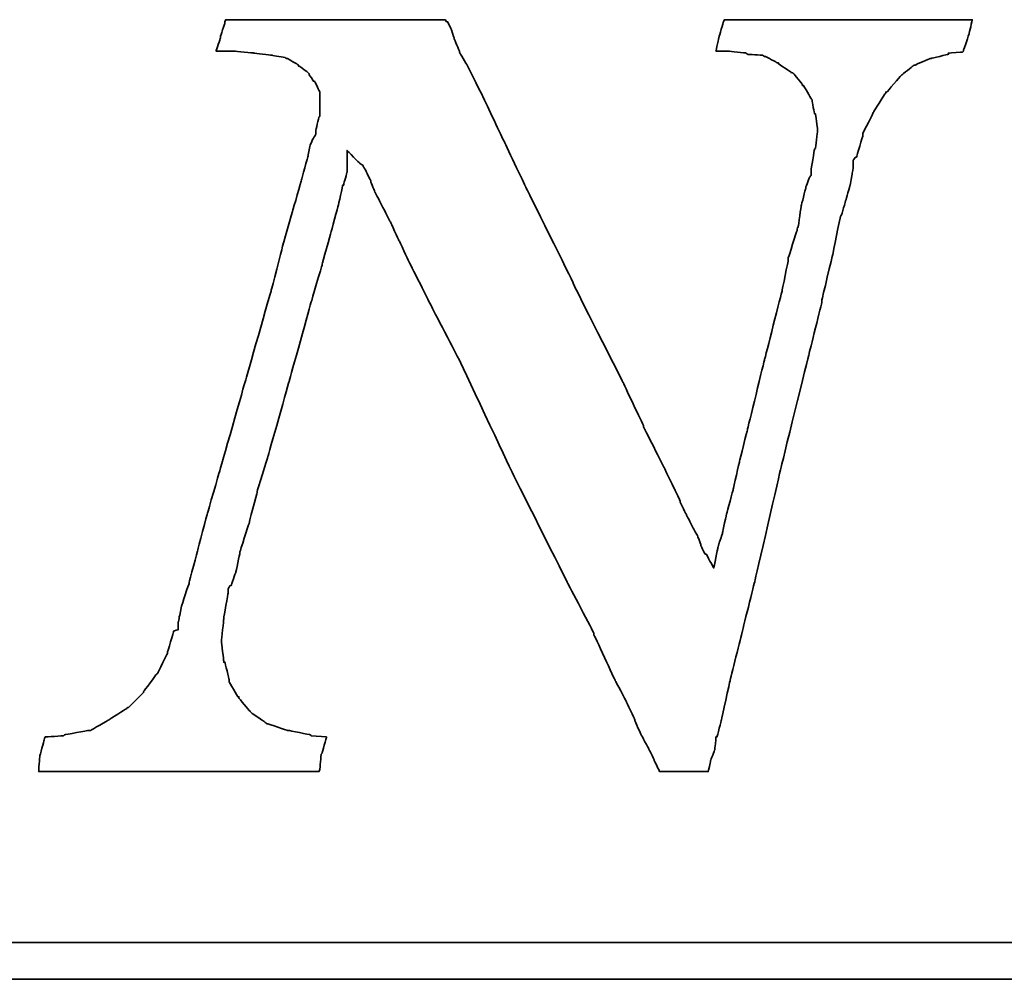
# Model space of a CAD drawing. Header units: millimetres. Extents: x -227 to 3135, y -1502 to 860.
# Tile 438 of 582: x 1246.1 to 1251.49, y -927.13 to -921.88. Entities that reach past the tile are written whole.
import ezdxf

# ---------------------------------------------------------------- set-up
doc = ezdxf.new("R2010")
doc.units = ezdxf.units.MM
doc.layers.add('DIM', color=4, linetype='CONTINUOUS')
doc.layers.add('layer 1', color=7, linetype='CONTINUOUS')

# ---------------------------------------------------------------- blocks, each defined once
blk = doc.blocks.new('TBI MOTION logo(完整正式版)')
at = {"layer": 'layer 1', "color": 22, "lineweight": 35}
for points, knots in [([(58.92625, -7.91875), (58.92625, -7.91875), (58.58625, -7.89375), (58.58625, -7.89375), (58.58625, -7.89375), (58.58625, -7.89375), (58.56625, -7.87125), (58.56625, -7.87125), (58.56625, -7.87125), (58.56625, -7.87125), (58.08375, -7.77375), (58.08375, -7.77375), (58.08375, -7.77375), (58.08375, -7.77375), (58.06125, -7.77375), (58.06125, -7.77375), (58.06125, -7.77375), (58.06125, -7.77375), (57.62625, -7.63125), (57.62625, -7.63125), (57.62625, -7.63125), (57.62625, -7.63125), (57.60625, -7.63125), (57.60625, -7.63125), (57.60625, -7.63125), (57.60625, -7.63125), (57.58125, -7.60625), (57.58125, -7.60625), (57.58125, -7.60625), (57.58125, -7.60625), (57.26625, -7.38875), (57.26625, -7.38875), (57.26625, -7.38875), (57.26625, -7.38875), (57.24625, -7.36875), (57.24625, -7.36875), (57.24625, -7.36875), (57.24625, -7.36875), (57.22125, -7.34375), (57.22125, -7.34375), (57.22125, -7.34375), (57.22125, -7.34375), (56.98125, -7.05375), (56.98125, -7.05375), (56.98125, -7.05375), (56.98125, -7.05375), (56.98125, -7.02875), (56.98125, -7.02875), (56.98125, -7.02875), (56.98125, -7.02875), (56.95625, -7.02875), (56.95625, -7.02875), (56.95625, -7.02875), (56.95625, -7.02875), (56.76625, -6.69625), (56.76625, -6.69625), (56.76625, -6.69625), (56.76625, -6.69625), (56.76625, -6.67125), (56.76625, -6.67125), (56.76625, -6.67125), (56.76625, -6.67125), (56.76625, -6.64875), (56.76625, -6.64875), (56.76625, -6.64875), (56.76625, -6.64875), (56.67125, -6.26375), (56.67125, -6.26375), (56.67125, -6.26375), (56.67125, -6.26375), (56.64625, -6.26375), (56.64625, -6.26375), (56.64625, -6.26375), (56.64625, -6.26375), (56.64625, -6.23875), (56.64625, -6.23875), (56.64625, -6.23875), (56.64625, -6.23875), (56.59625, -5.80875), (56.59625, -5.80875), (56.59625, -5.80875), (56.59625, -5.80875), (56.59625, -5.78375), (56.59625, -5.78375), (56.59625, -5.78375), (56.59625, -5.78375), (56.64625, -5.30375), (56.64625, -5.30375), (56.64625, -5.30375), (56.64625, -5.30375), (56.64625, -5.27875), (56.64625, -5.27875), (56.64625, -5.27875), (56.64625, -5.27875), (56.74125, -4.72875), (56.74125, -4.72875), (56.74125, -4.72875), (56.74125, -4.72875), (56.74125, -4.67875), (56.74125, -4.67875), (56.74125, -4.67875), (56.74125, -4.67875), (56.74125, -4.63375), (56.74125, -4.63375), (56.74125, -4.63375), (56.74125, -4.63375), (56.79125, -4.55875), (56.79125, -4.55875), (56.79125, -4.55875), (56.79125, -4.55875), (56.81125, -4.55875), (56.81125, -4.55875), (56.81125, -4.55875), (56.81125, -4.55875), (56.91125, -4.27375), (56.91125, -4.27375), (56.91125, -4.27375), (56.91125, -4.27375), (57.00625, -3.83874), (57.00625, -3.83874), (57.00625, -3.83874), (57.00625, -3.83874), (57.00625, -3.81374), (57.00625, -3.81374), (57.00625, -3.81374), (57.00625, -3.81374), (57.19875, -3.21374), (57.19875, -3.21374), (57.19875, -3.21374), (57.19875, -3.21374), (57.38625, -2.49625), (57.38625, -2.49625), (57.38625, -2.49625), (57.38625, -2.49625), (57.38625, -2.47374), (57.38625, -2.47374), (57.38625, -2.47374), (57.38625, -2.47374), (57.62625, -1.70375), (57.62625, -1.70375), (57.62625, -1.70375), (57.62625, -1.70375), (58.10625, 0.00125), (58.10625, 0.00125), (58.10625, 0.00125), (58.10625, 0.00125), (58.58625, 1.72625), (58.58625, 1.72625), (58.58625, 1.72625), (58.58625, 1.72625), (58.82625, 2.54125), (58.82625, 2.54125), (58.82625, 2.54125), (58.82625, 2.54125), (58.82625, 2.56374), (58.82625, 2.56374), (58.82625, 2.56374), (58.82625, 2.56374), (59.02125, 3.26125), (59.02125, 3.26125), (59.02125, 3.26125), (59.02125, 3.26125), (59.18625, 3.86125), (59.18625, 3.86125), (59.18625, 3.86125), (59.18625, 3.86125), (59.28625, 4.31875), (59.28625, 4.31875), (59.28625, 4.31875), (59.28625, 4.31875), (59.30625, 4.31875), (59.30625, 4.31875), (59.30625, 4.31875), (59.30625, 4.31875), (59.30625, 4.34125), (59.30625, 4.34125), (59.30625, 4.34125), (59.30625, 4.34125), (59.38125, 4.60625), (59.38125, 4.60625), (59.38125, 4.60625), (59.38125, 4.60625), (59.38125, 4.65125), (59.38125, 4.65125), (59.38125, 4.65125), (59.38125, 4.65125), (59.38125, 5.08625), (59.38125, 5.08625), (59.38125, 5.08625), (59.38125, 5.08625), (59.66625, 4.79624), (59.66625, 4.79624), (59.66625, 4.79624), (59.66625, 4.79624), (59.74125, 4.75124), (59.74125, 4.75124), (59.74125, 4.75124), (59.74125, 4.75124), (59.74125, 4.72624), (59.74125, 4.72624), (59.74125, 4.72624), (59.74125, 4.72624), (59.76125, 4.70124), (59.76125, 4.70124), (59.76125, 4.70124), (59.76125, 4.70124), (59.81125, 4.60625), (59.81125, 4.60625), (59.81125, 4.60625), (59.81125, 4.60625), (59.90625, 4.41125), (59.90625, 4.41125), (59.90625, 4.41125), (59.90625, 4.41125), (59.90625, 4.39125), (59.90625, 4.39125), (59.90625, 4.39125), (59.90625, 4.39125), (60.00375, 4.15124), (60.00375, 4.15124), (60.00375, 4.15124), (60.00375, 4.15124), (60.14625, 3.88374), (60.14625, 3.88374), (60.14625, 3.88374), (60.14625, 3.88374), (60.34125, 3.50124), (60.34125, 3.50124), (60.34125, 3.50124), (60.34125, 3.50124), (60.53125, 3.09125), (60.53125, 3.09125), (60.53125, 3.09125), (60.53125, 3.09125), (60.74625, 2.63625), (60.74625, 2.63625), (60.74625, 2.63625), (60.74625, 2.63625), (61.25125, 1.63124), (61.25125, 1.63124), (61.25125, 1.63124), (61.25125, 1.63124), (61.85125, 0.47625), (61.85125, 0.47625), (61.85125, 0.47625), (61.85125, 0.47625), (63.02625, -2.01874), (63.02625, -2.01874), (63.02625, -2.01874), (63.02625, -2.01874), (64.27625, -4.51374), (64.27625, -4.51374), (64.27625, -4.51374), (64.27625, -4.51374), (64.85125, -5.61375), (64.85125, -5.61375), (64.85125, -5.61375), (64.85125, -5.61375), (64.85125, -5.64125), (64.85125, -5.64125), (64.85125, -5.64125), (64.85125, -5.64125), (65.32875, -6.67125), (65.32875, -6.67125), (65.32875, -6.67125), (65.32875, -6.67125), (65.57125, -7.12875), (65.57125, -7.12875), (65.57125, -7.12875), (65.57125, -7.12875), (65.76125, -7.53625), (65.76125, -7.53625), (65.76125, -7.53625), (65.76125, -7.53625), (65.76125, -7.55625), (65.76125, -7.55625), (65.76125, -7.55625), (65.76125, -7.55625), (65.90375, -7.87125), (65.90375, -7.87125), (65.90375, -7.87125), (65.90375, -7.87125), (66.07125, -8.18125), (66.07125, -8.18125), (66.07125, -8.18125), (66.07125, -8.18125), (66.19125, -8.42375), (66.19125, -8.42375), (66.19125, -8.42375), (66.19125, -8.42375), (66.19125, -8.44375), (66.19125, -8.44375), (66.19125, -8.44375), (66.19125, -8.44375), (66.29125, -8.63875), (66.29125, -8.63875), (66.29125, -8.63875), (66.29125, -8.63875), (66.31125, -8.68625), (66.31125, -8.68625), (66.31125, -8.68625), (66.31125, -8.68625), (66.38375, -8.68625), (66.38375, -8.68625), (66.38375, -8.68625), (66.38375, -8.68625), (66.84125, -8.68625), (66.84125, -8.68625), (66.84125, -8.68625), (66.84125, -8.68625), (67.29625, -8.68625), (67.29625, -8.68625), (67.29625, -8.68625), (67.29625, -8.68625), (67.36625, -8.68625), (67.36625, -8.68625), (67.36625, -8.68625), (67.36625, -8.68625), (67.39125, -8.68625), (67.39125, -8.68625), (67.39125, -8.68625), (67.39125, -8.68625), (67.44125, -8.46875), (67.44125, -8.46875), (67.44125, -8.46875), (67.44125, -8.46875), (67.44125, -8.44375), (67.44125, -8.44375), (67.44125, -8.44375), (67.44125, -8.44375), (67.53625, -8.20375), (67.53625, -8.20375), (67.53625, -8.20375), (67.53625, -8.20375), (67.56125, -7.94375), (67.56125, -7.94375), (67.56125, -7.94375), (67.56125, -7.94375), (67.56125, -7.91875), (67.56125, -7.91875), (67.56125, -7.91875), (67.56125, -7.91875), (67.58625, -7.91875), (67.58625, -7.91875), (67.58625, -7.91875), (67.58625, -7.91875), (67.68125, -7.53625), (67.68125, -7.53625), (67.68125, -7.53625), (67.68125, -7.53625), (67.87375, -6.67125), (67.87375, -6.67125), (67.87375, -6.67125), (67.87375, -6.67125), (68.13625, -5.61375), (68.13625, -5.61375), (68.13625, -5.61375), (68.13625, -5.61375), (68.42375, -4.46374), (68.42375, -4.46374), (68.42375, -4.46374), (68.42375, -4.46374), (68.99875, -1.96874), (68.99875, -1.96874), (68.99875, -1.96874), (68.99875, -1.96874), (69.62625, 0.57625), (69.62625, 0.57625), (69.62625, 0.57625), (69.62625, 0.57625), (69.91125, 1.72625), (69.91125, 1.72625), (69.91125, 1.72625), (69.91125, 1.72625), (69.91125, 1.77625), (69.91125, 1.77625), (69.91125, 1.77625), (69.91125, 1.77625), (70.15125, 2.78124), (70.15125, 2.78124), (70.15125, 2.78124), (70.15125, 2.78124), (70.32125, 3.62125), (70.32125, 3.62125), (70.32125, 3.62125), (70.32125, 3.62125), (70.34125, 3.64625), (70.34125, 3.64625), (70.34125, 3.64625), (70.34125, 3.64625), (70.44125, 3.98125), (70.44125, 3.98125), (70.44125, 3.98125), (70.44125, 3.98125), (70.53625, 4.31875), (70.53625, 4.31875), (70.53625, 4.31875), (70.53625, 4.31875), (70.58125, 4.55875), (70.58125, 4.55875), (70.58125, 4.55875), (70.58125, 4.55875), (70.60625, 4.72624), (70.60625, 4.72624), (70.60625, 4.72624), (70.60625, 4.72624), (70.60625, 4.79624), (70.60625, 4.79624), (70.60625, 4.79624), (70.60625, 4.79624), (70.60625, 4.87125), (70.60625, 4.87125), (70.60625, 4.87125), (70.60625, 4.87125), (70.65625, 4.94125), (70.65625, 4.94125), (70.65625, 4.94125), (70.65625, 4.94125), (70.68125, 4.94125), (70.68125, 4.94125), (70.68125, 4.94125), (70.68125, 4.94125), (70.82125, 5.42125), (70.82125, 5.42125), (70.82125, 5.42125), (70.82125, 5.42125), (70.82125, 5.44625), (70.82125, 5.44625), (70.82125, 5.44625), (70.82125, 5.44625), (70.82125, 5.47125), (70.82125, 5.47125), (70.82125, 5.47125), (70.82125, 5.47125), (71.06125, 5.94625), (71.06125, 5.94625), (71.06125, 5.94625), (71.06125, 5.94625), (71.30125, 6.33124), (71.30125, 6.33124), (71.30125, 6.33124), (71.30125, 6.33124), (71.32625, 6.35625), (71.32625, 6.35625), (71.32625, 6.35625), (71.32625, 6.35625), (71.32625, 6.38124), (71.32625, 6.38124), (71.32625, 6.38124), (71.32625, 6.38124), (71.35125, 6.38124), (71.35125, 6.38124), (71.35125, 6.38124), (71.35125, 6.38124), (71.66125, 6.74125), (71.66125, 6.74125), (71.66125, 6.74125), (71.66125, 6.74125), (71.68625, 6.76625), (71.68625, 6.76625), (71.68625, 6.76625), (71.68625, 6.76625), (71.92625, 6.95624), (71.92625, 6.95624), (71.92625, 6.95624), (71.92625, 6.95624), (71.95125, 6.98125), (71.95125, 6.98125), (71.95125, 6.98125), (71.95125, 6.98125), (71.97625, 6.98125), (71.97625, 6.98125), (71.97625, 6.98125), (71.97625, 6.98125), (72.31125, 7.12624), (72.31125, 7.12624), (72.31125, 7.12624), (72.31125, 7.12624), (72.33375, 7.12624), (72.33375, 7.12624), (72.33375, 7.12624), (72.33375, 7.12624), (72.71625, 7.21875), (72.71625, 7.21875), (72.71625, 7.21875), (72.71625, 7.21875), (72.71625, 7.24624), (72.71625, 7.24624), (72.71625, 7.24624), (72.71625, 7.24624), (72.74125, 7.24624), (72.74125, 7.24624), (72.74125, 7.24624), (72.74125, 7.24624), (73.03124, 7.26624), (73.03124, 7.26624), (73.03124, 7.26624), (73.03124, 7.26624), (73.05375, 7.29125), (73.05375, 7.29125), (73.05375, 7.29125), (73.05375, 7.29125), (73.05375, 7.31625), (73.05375, 7.31625), (73.05375, 7.31625), (73.05375, 7.31625), (73.17625, 7.67625), (73.17625, 7.67625), (73.17625, 7.67625), (73.17625, 7.67625), (73.24625, 7.98625), (73.24625, 7.98625), (73.24625, 7.98625), (73.24625, 7.98625), (73.19625, 7.98625), (73.19625, 7.98625), (73.19625, 7.98625), (73.19625, 7.98625), (72.93625, 7.98625), (72.93625, 7.98625), (72.93625, 7.98625), (72.93625, 7.98625), (72.55125, 7.98625), (72.55125, 7.98625), (72.55125, 7.98625), (72.55125, 7.98625), (72.09625, 7.98625), (72.09625, 7.98625), (72.09625, 7.98625), (72.09625, 7.98625), (71.64125, 7.98625), (71.64125, 7.98625), (71.64125, 7.98625), (71.64125, 7.98625), (70.53625, 7.98625), (70.53625, 7.98625), (70.53625, 7.98625), (70.53625, 7.98625), (69.47875, 7.98625), (69.47875, 7.98625), (69.47875, 7.98625), (69.47875, 7.98625), (68.95125, 7.98625), (68.95125, 7.98625), (68.95125, 7.98625), (68.95125, 7.98625), (68.52125, 7.98625), (68.52125, 7.98625), (68.52125, 7.98625), (68.52125, 7.98625), (68.13625, 7.98625), (68.13625, 7.98625), (68.13625, 7.98625), (68.13625, 7.98625), (67.87375, 7.98625), (67.87375, 7.98625), (67.87375, 7.98625), (67.87375, 7.98625), (67.75125, 7.98625), (67.75125, 7.98625), (67.75125, 7.98625), (67.75125, 7.98625), (67.72625, 7.94125), (67.72625, 7.94125), (67.72625, 7.94125), (67.72625, 7.94125), (67.63125, 7.60625), (67.63125, 7.60625), (67.63125, 7.60625), (67.63125, 7.60625), (67.56125, 7.29125), (67.56125, 7.29125), (67.56125, 7.29125), (67.56125, 7.29125), (67.72625, 7.29125), (67.72625, 7.29125), (67.72625, 7.29125), (67.72625, 7.29125), (67.82625, 7.29125), (67.82625, 7.29125), (67.82625, 7.29125), (67.82625, 7.29125), (67.84625, 7.29125), (67.84625, 7.29125), (67.84625, 7.29125), (67.84625, 7.29125), (68.23125, 7.24624), (68.23125, 7.24624), (68.23125, 7.24624), (68.23125, 7.24624), (68.25875, 7.21875), (68.25875, 7.21875), (68.25875, 7.21875), (68.25875, 7.21875), (68.59125, 7.19624), (68.59125, 7.19624), (68.59125, 7.19624), (68.59125, 7.19624), (68.64125, 7.17125), (68.64125, 7.17125), (68.64125, 7.17125), (68.64125, 7.17125), (68.66625, 7.17125), (68.66625, 7.17125), (68.66625, 7.17125), (68.66625, 7.17125), (68.92625, 7.02624), (68.92625, 7.02624), (68.92625, 7.02624), (68.92625, 7.02624), (68.95125, 7.02624), (68.95125, 7.02624), (68.95125, 7.02624), (68.95125, 7.02624), (68.95125, 7.00624), (68.95125, 7.00624), (68.95125, 7.00624), (68.95125, 7.00624), (69.23875, 6.81125), (69.23875, 6.81125), (69.23875, 6.81125), (69.23875, 6.81125), (69.26625, 6.81125), (69.26625, 6.81125), (69.26625, 6.81125), (69.26625, 6.81125), (69.28625, 6.78625), (69.28625, 6.78625), (69.28625, 6.78625), (69.28625, 6.78625), (69.47875, 6.54875), (69.47875, 6.54875), (69.47875, 6.54875), (69.47875, 6.54875), (69.47875, 6.52375), (69.47875, 6.52375), (69.47875, 6.52375), (69.47875, 6.52375), (69.50625, 6.52375), (69.50625, 6.52375), (69.50625, 6.52375), (69.50625, 6.52375), (69.67125, 6.23625), (69.67125, 6.23625), (69.67125, 6.23625), (69.67125, 6.23625), (69.69375, 6.21125), (69.69375, 6.21125), (69.69375, 6.21125), (69.69375, 6.21125), (69.69375, 6.18625), (69.69375, 6.18625), (69.69375, 6.18625), (69.69375, 6.18625), (69.74625, 5.89875), (69.74625, 5.89875), (69.74625, 5.89875), (69.74625, 5.89875), (69.76625, 5.89875), (69.76625, 5.89875), (69.76625, 5.89875), (69.76625, 5.89875), (69.81375, 5.56625), (69.81375, 5.56625), (69.81375, 5.56625), (69.81375, 5.56625), (69.81375, 5.54125), (69.81375, 5.54125), (69.81375, 5.54125), (69.81375, 5.54125), (69.81375, 5.51625), (69.81375, 5.51625), (69.81375, 5.51625), (69.81375, 5.51625), (69.76625, 5.13125), (69.76625, 5.13125), (69.76625, 5.13125), (69.76625, 5.13125), (69.74625, 5.10874), (69.74625, 5.10874), (69.74625, 5.10874), (69.74625, 5.10874), (69.67125, 4.65125), (69.67125, 4.65125), (69.67125, 4.65125), (69.67125, 4.65125), (69.67125, 4.55875), (69.67125, 4.55875), (69.67125, 4.55875), (69.67125, 4.55875), (69.67125, 4.53125), (69.67125, 4.53125), (69.67125, 4.53125), (69.67125, 4.53125), (69.64625, 4.50874), (69.64625, 4.50874), (69.64625, 4.50874), (69.64625, 4.50874), (69.55125, 4.27125), (69.55125, 4.27125), (69.55125, 4.27125), (69.55125, 4.27125), (69.55125, 4.24625), (69.55125, 4.24625), (69.55125, 4.24625), (69.55125, 4.24625), (69.45375, 3.86125), (69.45375, 3.86125), (69.45375, 3.86125), (69.45375, 3.86125), (69.38625, 3.40624), (69.38625, 3.40624), (69.38625, 3.40624), (69.38625, 3.40624), (69.35875, 3.33125), (69.35875, 3.33125), (69.35875, 3.33125), (69.35875, 3.33125), (69.35875, 3.30875), (69.35875, 3.30875), (69.35875, 3.30875), (69.35875, 3.30875), (69.16625, 2.71125), (69.16625, 2.71125), (69.16625, 2.71125), (69.16625, 2.71125), (69.16625, 2.66375), (69.16625, 2.66375), (69.16625, 2.66375), (69.16625, 2.66375), (69.02625, 1.96374), (69.02625, 1.96374), (69.02625, 1.96374), (69.02625, 1.96374), (68.64125, 0.45624), (68.64125, 0.45624), (68.64125, 0.45624), (68.64125, 0.45624), (68.25875, -1.10625), (68.25875, -1.10625), (68.25875, -1.10625), (68.25875, -1.10625), (68.08625, -1.80125), (68.08625, -1.80125), (68.08625, -1.80125), (68.08625, -1.80125), (67.94625, -2.42625), (67.94625, -2.42625), (67.94625, -2.42625), (67.94625, -2.42625), (67.80125, -2.95375), (67.80125, -2.95375), (67.80125, -2.95375), (67.80125, -2.95375), (67.70625, -3.38375), (67.70625, -3.38375), (67.70625, -3.38375), (67.70625, -3.38375), (67.70625, -3.40875), (67.70625, -3.40875), (67.70625, -3.40875), (67.70625, -3.40875), (67.63125, -3.62375), (67.63125, -3.62375), (67.63125, -3.62375), (67.63125, -3.62375), (67.60625, -3.72125), (67.60625, -3.72125), (67.60625, -3.72125), (67.60625, -3.72125), (67.51125, -4.17375), (67.51125, -4.17375), (67.51125, -4.17375), (67.51125, -4.17375), (67.34625, -3.86374), (67.34625, -3.86374), (67.34625, -3.86374), (67.34625, -3.86374), (67.32125, -3.86374), (67.32125, -3.86374), (67.32125, -3.86374), (67.32125, -3.86374), (67.27125, -3.76874), (67.27125, -3.76874), (67.27125, -3.76874), (67.27125, -3.76874), (67.22625, -3.67374), (67.22625, -3.67374), (67.22625, -3.67374), (67.22625, -3.67374), (67.22625, -3.64875), (67.22625, -3.64875), (67.22625, -3.64875), (67.22625, -3.64875), (67.15125, -3.45375), (67.15125, -3.45375), (67.15125, -3.45375), (67.15125, -3.45375), (67.05625, -3.28875), (67.05625, -3.28875), (67.05625, -3.28875), (67.05625, -3.28875), (66.91125, -3.00125), (66.91125, -3.00125), (66.91125, -3.00125), (66.91125, -3.00125), (66.77125, -2.71375), (66.77125, -2.71375), (66.77125, -2.71375), (66.77125, -2.71375), (66.77125, -2.68875), (66.77125, -2.68875), (66.77125, -2.68875), (66.77125, -2.68875), (66.41125, -1.94374), (66.41125, -1.94374), (66.41125, -1.94374), (66.41125, -1.94374), (65.95125, -1.03375), (65.95125, -1.03375), (65.95125, -1.03375), (65.95125, -1.03375), (65.95125, -1.00875), (65.95125, -1.00875), (65.95125, -1.00875), (65.95125, -1.00875), (65.49625, -0.04874), (65.49625, -0.04874), (65.49625, -0.04874), (65.49625, -0.04874), (64.39375, 2.13624), (64.39375, 2.13624), (64.39375, 2.13624), (64.39375, 2.13624), (64.39375, 2.15624), (64.39375, 2.15624), (64.39375, 2.15624), (64.39375, 2.15624), (63.33625, 4.29125), (63.33625, 4.29125), (63.33625, 4.29125), (63.33625, 4.29125), (62.85625, 5.30125), (62.85625, 5.30125), (62.85625, 5.30125), (62.85625, 5.30125), (62.42625, 6.21125), (62.42625, 6.21125), (62.42625, 6.21125), (62.42625, 6.21125), (62.04125, 6.98125), (62.04125, 6.98125), (62.04125, 6.98125), (62.04125, 6.98125), (61.87375, 7.26624), (61.87375, 7.26624), (61.87375, 7.26624), (61.87375, 7.26624), (61.87375, 7.29125), (61.87375, 7.29125), (61.87375, 7.29125), (61.87375, 7.29125), (61.75625, 7.55625), (61.75625, 7.55625), (61.75625, 7.55625), (61.75625, 7.55625), (61.75625, 7.58124), (61.75625, 7.58124), (61.75625, 7.58124), (61.75625, 7.58124), (61.68375, 7.79375), (61.68375, 7.79375), (61.68375, 7.79375), (61.68375, 7.79375), (61.61125, 7.94125), (61.61125, 7.94125), (61.61125, 7.94125), (61.61125, 7.94125), (61.58625, 7.94125), (61.58625, 7.94125), (61.58625, 7.94125), (61.58625, 7.94125), (61.56375, 7.98625), (61.56375, 7.98625), (61.56375, 7.98625), (61.56375, 7.98625), (61.41875, 7.98625), (61.41875, 7.98625), (61.41875, 7.98625), (61.41875, 7.98625), (61.18125, 7.98625), (61.18125, 7.98625), (61.18125, 7.98625), (61.18125, 7.98625), (60.84125, 7.98625), (60.84125, 7.98625), (60.84125, 7.98625), (60.84125, 7.98625), (60.02625, 7.98625), (60.02625, 7.98625), (60.02625, 7.98625), (60.02625, 7.98625), (59.11625, 7.98625), (59.11625, 7.98625), (59.11625, 7.98625), (59.11625, 7.98625), (58.15625, 7.98625), (58.15625, 7.98625), (58.15625, 7.98625), (58.15625, 7.98625), (57.34125, 7.98625), (57.34125, 7.98625), (57.34125, 7.98625), (57.34125, 7.98625), (57.00625, 7.98625), (57.00625, 7.98625), (57.00625, 7.98625), (57.00625, 7.98625), (56.76625, 7.98625), (56.76625, 7.98625), (56.76625, 7.98625), (56.76625, 7.98625), (56.69125, 7.98625), (56.69125, 7.98625), (56.69125, 7.98625), (56.69125, 7.98625), (56.67125, 7.94125), (56.67125, 7.94125), (56.67125, 7.94125), (56.67125, 7.94125), (56.67125, 7.91625), (56.67125, 7.91625), (56.67125, 7.91625), (56.67125, 7.91625), (56.57125, 7.60625), (56.57125, 7.60625), (56.57125, 7.60625), (56.57125, 7.60625), (56.57125, 7.58124), (56.57125, 7.58124), (56.57125, 7.58124), (56.57125, 7.58124), (56.47625, 7.29125), (56.47625, 7.29125), (56.47625, 7.29125), (56.47625, 7.29125), (56.57125, 7.29125), (56.57125, 7.29125), (56.57125, 7.29125), (56.57125, 7.29125), (56.76625, 7.29125), (56.76625, 7.29125), (56.76625, 7.29125), (56.76625, 7.29125), (56.86125, 7.29125), (56.86125, 7.29125), (56.86125, 7.29125), (56.86125, 7.29125), (56.88625, 7.29125), (56.88625, 7.29125), (56.88625, 7.29125), (56.88625, 7.29125), (57.31625, 7.24624), (57.31625, 7.24624), (57.31625, 7.24624), (57.31625, 7.24624), (57.70125, 7.19624), (57.70125, 7.19624), (57.70125, 7.19624), (57.70125, 7.19624), (57.72625, 7.19624), (57.72625, 7.19624), (57.72625, 7.19624), (57.72625, 7.19624), (58.01125, 7.14624), (58.01125, 7.14624), (58.01125, 7.14624), (58.01125, 7.14624), (58.03625, 7.12624), (58.03625, 7.12624), (58.03625, 7.12624), (58.03625, 7.12624), (58.06125, 7.12624), (58.06125, 7.12624), (58.06125, 7.12624), (58.06125, 7.12624), (58.30125, 6.98125), (58.30125, 6.98125), (58.30125, 6.98125), (58.30125, 6.98125), (58.30125, 6.95624), (58.30125, 6.95624), (58.30125, 6.95624), (58.30125, 6.95624), (58.32375, 6.95624), (58.32375, 6.95624), (58.32375, 6.95624), (58.32375, 6.95624), (58.51625, 6.81125), (58.51625, 6.81125), (58.51625, 6.81125), (58.51625, 6.81125), (58.54125, 6.78625), (58.54125, 6.78625), (58.54125, 6.78625), (58.54125, 6.78625), (58.54125, 6.76625), (58.54125, 6.76625), (58.54125, 6.76625), (58.54125, 6.76625), (58.63625, 6.62124), (58.63625, 6.62124), (58.63625, 6.62124), (58.63625, 6.62124), (58.65875, 6.62124), (58.65875, 6.62124), (58.65875, 6.62124), (58.65875, 6.62124), (58.75625, 6.42625), (58.75625, 6.42625), (58.75625, 6.42625), (58.75625, 6.42625), (58.77875, 6.38124), (58.77875, 6.38124), (58.77875, 6.38124), (58.77875, 6.38124), (58.77875, 6.33124), (58.77875, 6.33124), (58.77875, 6.33124), (58.77875, 6.33124), (58.77875, 6.09125), (58.77875, 6.09125), (58.77875, 6.09125), (58.77875, 6.09125), (58.77875, 5.85125), (58.77875, 5.85125), (58.77875, 5.85125), (58.77875, 5.85125), (58.75625, 5.82625), (58.75625, 5.82625), (58.75625, 5.82625), (58.75625, 5.82625), (58.68625, 5.51625), (58.68625, 5.51625), (58.68625, 5.51625), (58.68625, 5.51625), (58.68625, 5.47125), (58.68625, 5.47125), (58.68625, 5.47125), (58.68625, 5.47125), (58.68625, 5.44625), (58.68625, 5.44625), (58.68625, 5.44625), (58.68625, 5.44625), (58.65875, 5.39625), (58.65875, 5.39625), (58.65875, 5.39625), (58.65875, 5.39625), (58.61125, 5.32624), (58.61125, 5.32624), (58.61125, 5.32624), (58.61125, 5.32624), (58.56625, 5.20375), (58.56625, 5.20375), (58.56625, 5.20375), (58.56625, 5.20375), (58.51625, 4.99125), (58.51625, 4.99125), (58.51625, 4.99125), (58.51625, 4.99125), (58.51625, 4.96625), (58.51625, 4.96625), (58.51625, 4.96625), (58.51625, 4.96625), (58.37125, 4.43625), (58.37125, 4.43625), (58.37125, 4.43625), (58.37125, 4.43625), (58.18125, 3.76625), (58.18125, 3.76625), (58.18125, 3.76625), (58.18125, 3.76625), (57.94125, 2.92624), (57.94125, 2.92624), (57.94125, 2.92624), (57.94125, 2.92624), (57.70125, 1.98874), (57.70125, 1.98874), (57.70125, 1.98874), (57.70125, 1.98874), (57.12625, -0.02374), (57.12625, -0.02374), (57.12625, -0.02374), (57.12625, -0.02374), (56.55125, -2.03875), (56.55125, -2.03875), (56.55125, -2.03875), (56.55125, -2.03875), (56.28625, -2.95375), (56.28625, -2.95375), (56.28625, -2.95375), (56.28625, -2.95375), (56.07125, -3.76874), (56.07125, -3.76874), (56.07125, -3.76874), (56.07125, -3.76874), (55.87625, -4.48874), (55.87625, -4.48874), (55.87625, -4.48874), (55.87625, -4.48874), (55.87625, -4.51374), (55.87625, -4.51374), (55.87625, -4.51374), (55.87625, -4.51374), (55.71125, -5.01625), (55.71125, -5.01625), (55.71125, -5.01625), (55.71125, -5.01625), (55.66125, -5.25375), (55.66125, -5.25375), (55.66125, -5.25375), (55.66125, -5.25375), (55.66125, -5.27875), (55.66125, -5.27875), (55.66125, -5.27875), (55.66125, -5.27875), (55.63625, -5.37375), (55.63625, -5.37375), (55.63625, -5.37375), (55.63625, -5.37375), (55.63625, -5.42375), (55.63625, -5.42375), (55.63625, -5.42375), (55.63625, -5.42375), (55.63625, -5.54125), (55.63625, -5.54125), (55.63625, -5.54125), (55.63625, -5.54125), (55.54125, -5.56875), (55.54125, -5.56875), (55.54125, -5.56875), (55.54125, -5.56875), (55.39625, -6.04875), (55.39625, -6.04875), (55.39625, -6.04875), (55.39625, -6.04875), (55.39625, -6.06875), (55.39625, -6.06875), (55.39625, -6.06875), (55.39625, -6.06875), (55.18125, -6.50375), (55.18125, -6.50375), (55.18125, -6.50375), (55.18125, -6.50375), (55.15625, -6.52875), (55.15625, -6.52875), (55.15625, -6.52875), (55.15625, -6.52875), (54.86875, -6.91125), (54.86875, -6.91125), (54.86875, -6.91125), (54.86875, -6.91125), (54.86875, -6.93375), (54.86875, -6.93375), (54.86875, -6.93375), (54.86875, -6.93375), (54.53125, -7.26875), (54.53125, -7.26875), (54.53125, -7.26875), (54.53125, -7.26875), (54.51125, -7.26875), (54.51125, -7.26875), (54.51125, -7.26875), (54.51125, -7.26875), (54.48625, -7.29625), (54.48625, -7.29625), (54.48625, -7.29625), (54.48625, -7.29625), (54.10375, -7.53625), (54.10375, -7.53625), (54.10375, -7.53625), (54.10375, -7.53625), (53.69625, -7.77375), (53.69625, -7.77375), (53.69625, -7.77375), (53.69625, -7.77375), (53.67125, -7.77375), (53.67125, -7.77375), (53.67125, -7.77375), (53.67125, -7.77375), (53.64625, -7.77375), (53.64625, -7.77375), (53.64625, -7.77375), (53.64625, -7.77375), (53.11625, -7.87125), (53.11625, -7.87125), (53.11625, -7.87125), (53.11625, -7.87125), (53.09625, -7.89375), (53.09625, -7.89375), (53.09625, -7.89375), (53.09625, -7.89375), (52.68625, -7.91875), (52.68625, -7.91875), (52.68625, -7.91875), (52.68625, -7.91875), (52.66125, -7.99125), (52.66125, -7.99125), (52.66125, -7.99125), (52.66125, -7.99125), (52.56625, -8.34875), (52.56625, -8.34875), (52.56625, -8.34875), (52.56625, -8.34875), (52.54125, -8.68625), (52.54125, -8.68625), (52.54125, -8.68625), (52.54125, -8.68625), (52.58875, -8.68625), (52.58875, -8.68625), (52.58875, -8.68625), (52.58875, -8.68625), (52.87625, -8.68625), (52.87625, -8.68625), (52.87625, -8.68625), (52.87625, -8.68625), (53.33625, -8.68625), (53.33625, -8.68625), (53.33625, -8.68625), (53.33625, -8.68625), (53.79125, -8.68625), (53.79125, -8.68625), (53.79125, -8.68625), (53.79125, -8.68625), (54.36625, -8.68625), (54.36625, -8.68625), (54.36625, -8.68625), (54.36625, -8.68625), (55.59125, -8.68625), (55.59125, -8.68625), (55.59125, -8.68625), (55.59125, -8.68625), (56.76625, -8.68625), (56.76625, -8.68625), (56.76625, -8.68625), (56.76625, -8.68625), (57.34125, -8.68625), (57.34125, -8.68625), (57.34125, -8.68625), (57.34125, -8.68625), (57.82125, -8.68625), (57.82125, -8.68625), (57.82125, -8.68625), (57.82125, -8.68625), (58.25125, -8.68625), (58.25125, -8.68625), (58.25125, -8.68625), (58.25125, -8.68625), (58.58625, -8.68625), (58.58625, -8.68625), (58.58625, -8.68625), (58.58625, -8.68625), (58.75625, -8.68625), (58.75625, -8.68625), (58.75625, -8.68625), (58.75625, -8.68625), (58.77875, -8.63875), (58.77875, -8.63875), (58.77875, -8.63875), (58.77875, -8.63875), (58.80625, -8.30375), (58.80625, -8.30375), (58.80625, -8.30375), (58.80625, -8.30375), (58.82625, -8.27875), (58.82625, -8.27875), (58.82625, -8.27875), (58.82625, -8.27875), (58.92625, -7.91875), (58.92625, -7.91875)], [0, 0, 0, 0, 0.003125, 0.003125, 0.003125, 0.00312501, 0.00625, 0.00625, 0.00625, 0.00625001, 0.009375, 0.009375, 0.009375, 0.00937501, 0.0125, 0.0125, 0.0125, 0.01250001, 0.015625, 0.015625, 0.015625, 0.01562501, 0.01875, 0.01875, 0.01875, 0.01875001, 0.021875, 0.021875, 0.021875, 0.02187501, 0.025, 0.025, 0.025, 0.02500001, 0.028125, 0.028125, 0.028125, 0.02812501, 0.03125, 0.03125, 0.03125, 0.03125001, 0.034375, 0.034375, 0.034375, 0.03437501, 0.0375, 0.0375, 0.0375, 0.03750001, 0.040625, 0.040625, 0.040625, 0.04062501, 0.04375, 0.04375, 0.04375, 0.04375001, 0.046875, 0.046875, 0.046875, 0.04687501, 0.05, 0.05, 0.05, 0.05000001, 0.053125, 0.053125, 0.053125, 0.05312501, 0.05625, 0.05625, 0.05625, 0.05625001, 0.059375, 0.059375, 0.059375, 0.05937501, 0.0625, 0.0625, 0.0625, 0.06250001, 0.065625, 0.065625, 0.065625, 0.06562501, 0.06875, 0.06875, 0.06875, 0.06875001, 0.071875, 0.071875, 0.071875, 0.07187501, 0.075, 0.075, 0.075, 0.07500001, 0.078125, 0.078125, 0.078125, 0.07812501, 0.08125, 0.08125, 0.08125, 0.08125001, 0.084375, 0.084375, 0.084375, 0.08437501, 0.0875, 0.0875, 0.0875, 0.08750001, 0.090625, 0.090625, 0.090625, 0.09062501, 0.09375, 0.09375, 0.09375, 0.09375001, 0.096875, 0.096875, 0.096875, 0.09687501, 0.1, 0.1, 0.1, 0.10000001, 0.103125, 0.103125, 0.103125, 0.10312501, 0.10625, 0.10625, 0.10625, 0.10625001, 0.109375, 0.109375, 0.109375, 0.10937501, 0.1125, 0.1125, 0.1125, 0.11250001, 0.115625, 0.115625, 0.115625, 0.11562501, 0.11875, 0.11875, 0.11875, 0.11875001, 0.121875, 0.121875, 0.121875, 0.12187501, 0.125, 0.125, 0.125, 0.12500001, 0.128125, 0.128125, 0.128125, 0.12812501, 0.13125, 0.13125, 0.13125, 0.13125001, 0.134375, 0.134375, 0.134375, 0.13437501, 0.1375, 0.1375, 0.1375, 0.13750001, 0.140625, 0.140625, 0.140625, 0.14062501, 0.14375, 0.14375, 0.14375, 0.14375001, 0.146875, 0.146875, 0.146875, 0.14687501, 0.15, 0.15, 0.15, 0.15000001, 0.153125, 0.153125, 0.153125, 0.15312501, 0.15625, 0.15625, 0.15625, 0.15625001, 0.159375, 0.159375, 0.159375, 0.15937501, 0.1625, 0.1625, 0.1625, 0.16250001, 0.165625, 0.165625, 0.165625, 0.16562501, 0.16875, 0.16875, 0.16875, 0.16875001, 0.171875, 0.171875, 0.171875, 0.17187501, 0.175, 0.175, 0.175, 0.17500001, 0.178125, 0.178125, 0.178125, 0.17812501, 0.18125, 0.18125, 0.18125, 0.18125001, 0.184375, 0.184375, 0.184375, 0.18437501, 0.1875, 0.1875, 0.1875, 0.18750001, 0.190625, 0.190625, 0.190625, 0.19062501, 0.19375, 0.19375, 0.19375, 0.19375001, 0.196875, 0.196875, 0.196875, 0.19687501, 0.2, 0.2, 0.2, 0.20000001, 0.203125, 0.203125, 0.203125, 0.20312501, 0.20625, 0.20625, 0.20625, 0.20625001, 0.209375, 0.209375, 0.209375, 0.20937501, 0.2125, 0.2125, 0.2125, 0.21250001, 0.215625, 0.215625, 0.215625, 0.21562501, 0.21875, 0.21875, 0.21875, 0.21875001, 0.221875, 0.221875, 0.221875, 0.22187501, 0.225, 0.225, 0.225, 0.22500001, 0.228125, 0.228125, 0.228125, 0.22812501, 0.23125, 0.23125, 0.23125, 0.23125001, 0.234375, 0.234375, 0.234375, 0.23437501, 0.2375, 0.2375, 0.2375, 0.23750001, 0.240625, 0.240625, 0.240625, 0.24062501, 0.24375, 0.24375, 0.24375, 0.24375001, 0.246875, 0.246875, 0.246875, 0.24687501, 0.25, 0.25, 0.25, 0.25000001, 0.253125, 0.253125, 0.253125, 0.25312501, 0.25625, 0.25625, 0.25625, 0.25625001, 0.259375, 0.259375, 0.259375, 0.25937501, 0.2625, 0.2625, 0.2625, 0.26250001, 0.265625, 0.265625, 0.265625, 0.26562501, 0.26875, 0.26875, 0.26875, 0.26875001, 0.271875, 0.271875, 0.271875, 0.27187501, 0.275, 0.275, 0.275, 0.27500001, 0.278125, 0.278125, 0.278125, 0.27812501, 0.28125, 0.28125, 0.28125, 0.28125001, 0.284375, 0.284375, 0.284375, 0.28437501, 0.2875, 0.2875, 0.2875, 0.28750001, 0.290625, 0.290625, 0.290625, 0.29062501, 0.29375, 0.29375, 0.29375, 0.29375001, 0.296875, 0.296875, 0.296875, 0.29687501, 0.3, 0.3, 0.3, 0.30000001, 0.303125, 0.303125, 0.303125, 0.30312501, 0.30625, 0.30625, 0.30625, 0.30625001, 0.309375, 0.309375, 0.309375, 0.30937501, 0.3125, 0.3125, 0.3125, 0.31250001, 0.315625, 0.315625, 0.315625, 0.31562501, 0.31875, 0.31875, 0.31875, 0.31875001, 0.321875, 0.321875, 0.321875, 0.32187501, 0.325, 0.325, 0.325, 0.32500001, 0.328125, 0.328125, 0.328125, 0.32812501, 0.33125, 0.33125, 0.33125, 0.33125001, 0.334375, 0.334375, 0.334375, 0.33437501, 0.3375, 0.3375, 0.3375, 0.33750001, 0.340625, 0.340625, 0.340625, 0.34062501, 0.34375, 0.34375, 0.34375, 0.34375001, 0.346875, 0.346875, 0.346875, 0.34687501, 0.35, 0.35, 0.35, 0.35000001, 0.353125, 0.353125, 0.353125, 0.35312501, 0.35625, 0.35625, 0.35625, 0.35625001, 0.359375, 0.359375, 0.359375, 0.35937501, 0.3625, 0.3625, 0.3625, 0.36250001, 0.365625, 0.365625, 0.365625, 0.36562501, 0.36875, 0.36875, 0.36875, 0.36875001, 0.371875, 0.371875, 0.371875, 0.37187501, 0.375, 0.375, 0.375, 0.37500001, 0.378125, 0.378125, 0.378125, 0.37812501, 0.38125, 0.38125, 0.38125, 0.38125001, 0.384375, 0.384375, 0.384375, 0.38437501, 0.3875, 0.3875, 0.3875, 0.38750001, 0.390625, 0.390625, 0.390625, 0.39062501, 0.39375, 0.39375, 0.39375, 0.39375001, 0.396875, 0.396875, 0.396875, 0.39687501, 0.4, 0.4, 0.4, 0.40000001, 0.403125, 0.403125, 0.403125, 0.40312501, 0.40625, 0.40625, 0.40625, 0.40625001, 0.409375, 0.409375, 0.409375, 0.40937501, 0.4125, 0.4125, 0.4125, 0.41250001, 0.415625, 0.415625, 0.415625, 0.41562501, 0.41875, 0.41875, 0.41875, 0.41875001, 0.421875, 0.421875, 0.421875, 0.42187501, 0.425, 0.425, 0.425, 0.42500001, 0.428125, 0.428125, 0.428125, 0.42812501, 0.43125, 0.43125, 0.43125, 0.43125001, 0.434375, 0.434375, 0.434375, 0.43437501, 0.4375, 0.4375, 0.4375, 0.43750001, 0.440625, 0.440625, 0.440625, 0.44062501, 0.44375, 0.44375, 0.44375, 0.44375001, 0.446875, 0.446875, 0.446875, 0.44687501, 0.45, 0.45, 0.45, 0.45000001, 0.453125, 0.453125, 0.453125, 0.45312501, 0.45625, 0.45625, 0.45625, 0.45625001, 0.459375, 0.459375, 0.459375, 0.45937501, 0.4625, 0.4625, 0.4625, 0.46250001, 0.465625, 0.465625, 0.465625, 0.46562501, 0.46875, 0.46875, 0.46875, 0.46875001, 0.471875, 0.471875, 0.471875, 0.47187501, 0.475, 0.475, 0.475, 0.47500001, 0.478125, 0.478125, 0.478125, 0.47812501, 0.48125, 0.48125, 0.48125, 0.48125001, 0.484375, 0.484375, 0.484375, 0.48437501, 0.4875, 0.4875, 0.4875, 0.48750001, 0.490625, 0.490625, 0.490625, 0.49062501, 0.49375, 0.49375, 0.49375, 0.49375001, 0.496875, 0.496875, 0.496875, 0.49687501, 0.5, 0.5, 0.5, 0.50000001, 0.503125, 0.503125, 0.503125, 0.50312501, 0.50625, 0.50625, 0.50625, 0.50625001, 0.509375, 0.509375, 0.509375, 0.50937501, 0.5125, 0.5125, 0.5125, 0.51250001, 0.515625, 0.515625, 0.515625, 0.51562501, 0.51875, 0.51875, 0.51875, 0.51875001, 0.521875, 0.521875, 0.521875, 0.52187501, 0.525, 0.525, 0.525, 0.52500001, 0.528125, 0.528125, 0.528125, 0.52812501, 0.53125, 0.53125, 0.53125, 0.53125001, 0.534375, 0.534375, 0.534375, 0.53437501, 0.5375, 0.5375, 0.5375, 0.53750001, 0.540625, 0.540625, 0.540625, 0.54062501, 0.54375, 0.54375, 0.54375, 0.54375001, 0.546875, 0.546875, 0.546875, 0.54687501, 0.55, 0.55, 0.55, 0.55000001, 0.553125, 0.553125, 0.553125, 0.55312501, 0.55625, 0.55625, 0.55625, 0.55625001, 0.559375, 0.559375, 0.559375, 0.55937501, 0.5625, 0.5625, 0.5625, 0.56250001, 0.565625, 0.565625, 0.565625, 0.56562501, 0.56875, 0.56875, 0.56875, 0.56875001, 0.571875, 0.571875, 0.571875, 0.57187501, 0.575, 0.575, 0.575, 0.57500001, 0.578125, 0.578125, 0.578125, 0.57812501, 0.58125, 0.58125, 0.58125, 0.58125001, 0.584375, 0.584375, 0.584375, 0.58437501, 0.5875, 0.5875, 0.5875, 0.58750001, 0.590625, 0.590625, 0.590625, 0.59062501, 0.59375, 0.59375, 0.59375, 0.59375001, 0.596875, 0.596875, 0.596875, 0.59687501, 0.6, 0.6, 0.6, 0.60000001, 0.603125, 0.603125, 0.603125, 0.60312501, 0.60625, 0.60625, 0.60625, 0.60625001, 0.609375, 0.609375, 0.609375, 0.60937501, 0.6125, 0.6125, 0.6125, 0.61250001, 0.615625, 0.615625, 0.615625, 0.61562501, 0.61875, 0.61875, 0.61875, 0.61875001, 0.621875, 0.621875, 0.621875, 0.62187501, 0.625, 0.625, 0.625, 0.62500001, 0.628125, 0.628125, 0.628125, 0.62812501, 0.63125, 0.63125, 0.63125, 0.63125001, 0.634375, 0.634375, 0.634375, 0.63437501, 0.6375, 0.6375, 0.6375, 0.63750001, 0.640625, 0.640625, 0.640625, 0.64062501, 0.64375, 0.64375, 0.64375, 0.64375001, 0.646875, 0.646875, 0.646875, 0.64687501, 0.65, 0.65, 0.65, 0.65000001, 0.653125, 0.653125, 0.653125, 0.65312501, 0.65625, 0.65625, 0.65625, 0.65625001, 0.659375, 0.659375, 0.659375, 0.65937501, 0.6625, 0.6625, 0.6625, 0.66250001, 0.665625, 0.665625, 0.665625, 0.66562501, 0.66875, 0.66875, 0.66875, 0.66875001, 0.671875, 0.671875, 0.671875, 0.67187501, 0.675, 0.675, 0.675, 0.67500001, 0.678125, 0.678125, 0.678125, 0.67812501, 0.68125, 0.68125, 0.68125, 0.68125001, 0.684375, 0.684375, 0.684375, 0.68437501, 0.6875, 0.6875, 0.6875, 0.68750001, 0.690625, 0.690625, 0.690625, 0.69062501, 0.69375, 0.69375, 0.69375, 0.69375001, 0.696875, 0.696875, 0.696875, 0.69687501, 0.7, 0.7, 0.7, 0.70000001, 0.703125, 0.703125, 0.703125, 0.70312501, 0.70625, 0.70625, 0.70625, 0.70625001, 0.709375, 0.709375, 0.709375, 0.70937501, 0.7125, 0.7125, 0.7125, 0.71250001, 0.715625, 0.715625, 0.715625, 0.71562501, 0.71875, 0.71875, 0.71875, 0.71875001, 0.721875, 0.721875, 0.721875, 0.72187501, 0.725, 0.725, 0.725, 0.72500001, 0.728125, 0.728125, 0.728125, 0.72812501, 0.73125, 0.73125, 0.73125, 0.73125001, 0.734375, 0.734375, 0.734375, 0.73437501, 0.7375, 0.7375, 0.7375, 0.73750001, 0.740625, 0.740625, 0.740625, 0.74062501, 0.74375, 0.74375, 0.74375, 0.74375001, 0.746875, 0.746875, 0.746875, 0.74687501, 0.75, 0.75, 0.75, 0.75000001, 0.753125, 0.753125, 0.753125, 0.75312501, 0.75625, 0.75625, 0.75625, 0.75625001, 0.759375, 0.759375, 0.759375, 0.75937501, 0.7625, 0.7625, 0.7625, 0.76250001, 0.765625, 0.765625, 0.765625, 0.76562501, 0.76875, 0.76875, 0.76875, 0.76875001, 0.771875, 0.771875, 0.771875, 0.77187501, 0.775, 0.775, 0.775, 0.77500001, 0.778125, 0.778125, 0.778125, 0.77812501, 0.78125, 0.78125, 0.78125, 0.78125001, 0.784375, 0.784375, 0.784375, 0.78437501, 0.7875, 0.7875, 0.7875, 0.78750001, 0.790625, 0.790625, 0.790625, 0.79062501, 0.79375, 0.79375, 0.79375, 0.79375001, 0.796875, 0.796875, 0.796875, 0.79687501, 0.8, 0.8, 0.8, 0.80000001, 0.803125, 0.803125, 0.803125, 0.80312501, 0.80625, 0.80625, 0.80625, 0.80625001, 0.809375, 0.809375, 0.809375, 0.80937501, 0.8125, 0.8125, 0.8125, 0.81250001, 0.815625, 0.815625, 0.815625, 0.81562501, 0.81875, 0.81875, 0.81875, 0.81875001, 0.821875, 0.821875, 0.821875, 0.82187501, 0.825, 0.825, 0.825, 0.82500001, 0.828125, 0.828125, 0.828125, 0.82812501, 0.83125, 0.83125, 0.83125, 0.83125001, 0.834375, 0.834375, 0.834375, 0.83437501, 0.8375, 0.8375, 0.8375, 0.83750001, 0.840625, 0.840625, 0.840625, 0.84062501, 0.84375, 0.84375, 0.84375, 0.84375001, 0.846875, 0.846875, 0.846875, 0.84687501, 0.85, 0.85, 0.85, 0.85000001, 0.853125, 0.853125, 0.853125, 0.85312501, 0.85625, 0.85625, 0.85625, 0.85625001, 0.859375, 0.859375, 0.859375, 0.85937501, 0.8625, 0.8625, 0.8625, 0.86250001, 0.865625, 0.865625, 0.865625, 0.86562501, 0.86875, 0.86875, 0.86875, 0.86875001, 0.871875, 0.871875, 0.871875, 0.87187501, 0.875, 0.875, 0.875, 0.87500001, 0.878125, 0.878125, 0.878125, 0.87812501, 0.88125, 0.88125, 0.88125, 0.88125001, 0.884375, 0.884375, 0.884375, 0.88437501, 0.8875, 0.8875, 0.8875, 0.88750001, 0.890625, 0.890625, 0.890625, 0.89062501, 0.89375, 0.89375, 0.89375, 0.89375001, 0.896875, 0.896875, 0.896875, 0.89687501, 0.9, 0.9, 0.9, 0.90000001, 0.903125, 0.903125, 0.903125, 0.90312501, 0.90625, 0.90625, 0.90625, 0.90625001, 0.909375, 0.909375, 0.909375, 0.90937501, 0.9125, 0.9125, 0.9125, 0.91250001, 0.915625, 0.915625, 0.915625, 0.91562501, 0.91875, 0.91875, 0.91875, 0.91875001, 0.921875, 0.921875, 0.921875, 0.92187501, 0.925, 0.925, 0.925, 0.92500001, 0.928125, 0.928125, 0.928125, 0.92812501, 0.93125, 0.93125, 0.93125, 0.93125001, 0.934375, 0.934375, 0.934375, 0.93437501, 0.9375, 0.9375, 0.9375, 0.93750001, 0.940625, 0.940625, 0.940625, 0.94062501, 0.94375, 0.94375, 0.94375, 0.94375001, 0.946875, 0.946875, 0.946875, 0.94687501, 0.95, 0.95, 0.95, 0.95000001, 0.953125, 0.953125, 0.953125, 0.95312501, 0.95625, 0.95625, 0.95625, 0.95625001, 0.959375, 0.959375, 0.959375, 0.95937501, 0.9625, 0.9625, 0.9625, 0.96250001, 0.965625, 0.965625, 0.965625, 0.96562501, 0.96875, 0.96875, 0.96875, 0.96875001, 0.971875, 0.971875, 0.971875, 0.97187501, 0.975, 0.975, 0.975, 0.97500001, 0.978125, 0.978125, 0.978125, 0.97812501, 0.98125, 0.98125, 0.98125, 0.98125001, 0.984375, 0.984375, 0.984375, 0.98437501, 0.9875, 0.9875, 0.9875, 0.98750001, 0.990625, 0.990625, 0.990625, 0.99062501, 0.99375, 0.99375, 0.99375, 0.99375001, 0.996875, 0.996875, 0.996875, 0.99687501, 1, 1, 1, 1]), ([(75.90875, -9.47875), (75.90875, -9.47875), (75.90875, -12.28625), (75.90875, -12.28625), (75.90875, -12.28625), (75.90875, -12.28625), (75.90875, -12.47875), (75.90875, -12.47875), (75.90875, -12.47875), (75.90875, -12.47875), (75.71625, -12.47875), (75.71625, -12.47875), (75.71625, -12.47875), (75.71625, -12.47875), (-88.32875, -12.47875), (-88.32875, -12.47875), (-88.32875, -12.47875), (-88.32875, -12.47875), (-88.32875, -13.29375), (-88.32875, -13.29375), (-88.32875, -13.29375), (-88.32875, -13.29375), (82.89125, -13.29375), (82.89125, -13.29375), (82.89125, -13.29375), (82.89125, -13.29375), (75.90875, -9.47875), (75.90875, -9.47875)], [0, 0, 0, 0, 0.14285714, 0.14285714, 0.14285714, 0.14285715, 0.28571429, 0.28571429, 0.28571429, 0.2857143, 0.42857143, 0.42857143, 0.42857143, 0.42857144, 0.57142857, 0.57142857, 0.57142857, 0.57142858, 0.71428571, 0.71428571, 0.71428571, 0.71428572, 0.85714286, 0.85714286, 0.85714286, 0.85714287, 1, 1, 1, 1])]:
    blk.add_open_spline(points, degree=3, knots=knots, dxfattribs=at)
blk.add_open_spline([(54.86875, -6.91125), (54.86875, -6.91125), (54.86875, -6.93375), (54.86875, -6.93375)], degree=3, dxfattribs=at)

msp = doc.modelspace()

# ---------------------------------------------------------------- block references
at = {"layer": 'DIM', "color": 7, "xscale": 0.246592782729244, "yscale": 0.246592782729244, "zscale": 0.246592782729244}
msp.add_blockref('TBI MOTION logo(完整正式版)', (1233.252, -923.8519), dxfattribs=at)

doc.saveas('drawing.dxf')
